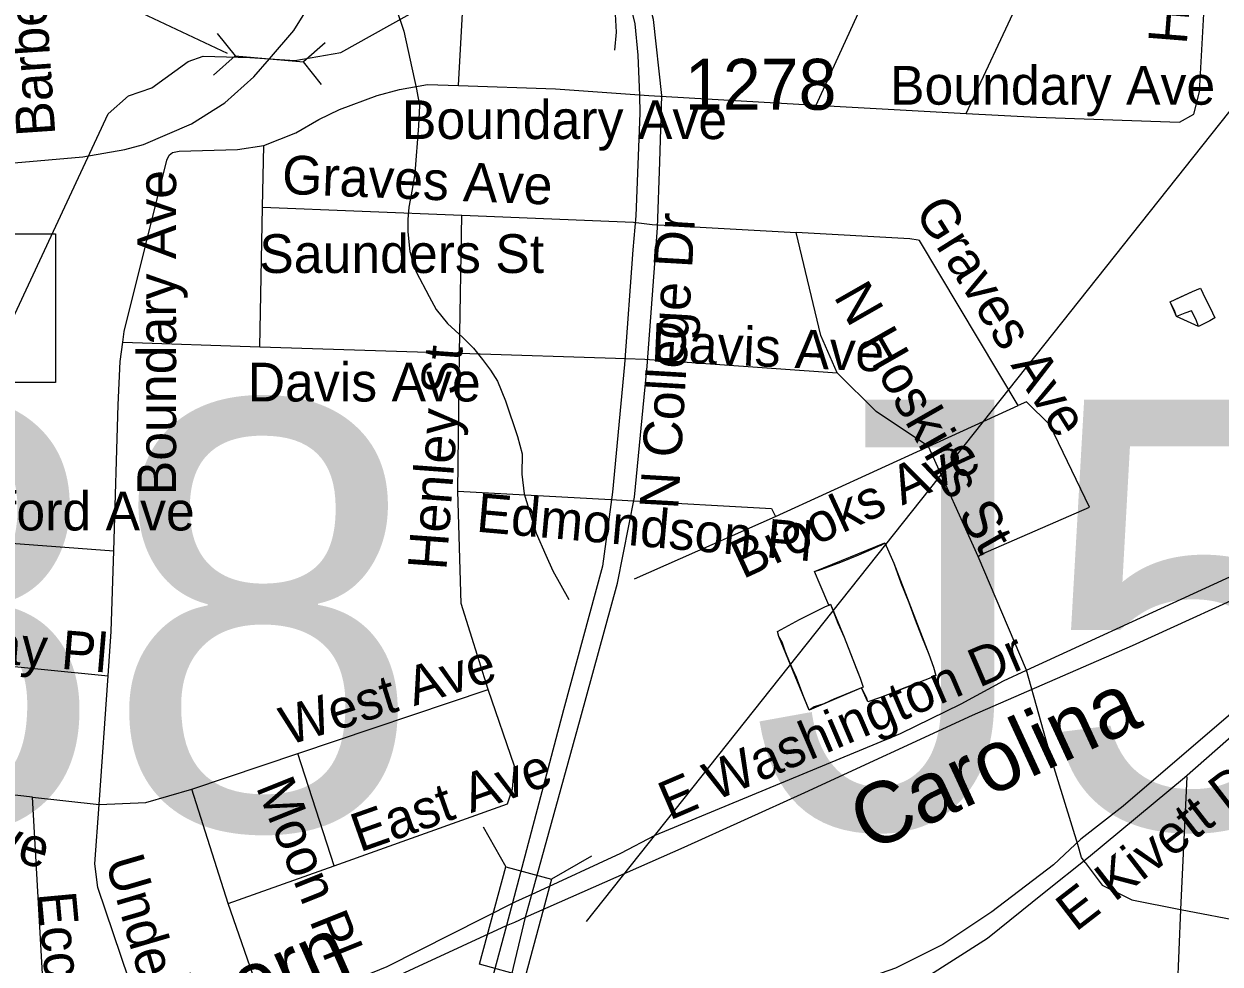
# Model space of a CAD drawing. Extents: x 1662474 to 1856135, y 779280 to 917889.
# Drawn here: x 1705631 to 1708566, y 806961 to 809267 of the extents above; entities that cross this region are included whole.
import ezdxf

# ---------------------------------------------------------------- set-up
doc = ezdxf.new("R2010")
doc.units = 0
for name, color, linetype in [('Exist Hydrographic Misc Water Feature', 7, 'Continuous'), ('Exist Railroad Mainline', 7, 'Continuous'), ('Exist Railroad Mainline Label', 7, 'Continuous'), ('Exist Road Non-System Structure Non-Sys Other Number Label', 7, 'Continuous'), ('Exist Road Non-System Type 51', 7, 'Continuous'), ('Exist Road Non-System Type 51 Label', 7, 'Continuous'), ('Exist Road Secondary Structure Culvert CELL', 7, 'Continuous'), ('Exist Road Secondary Structure Culvert Number Label', 7, 'Continuous'), ('Exist Road Secondary Structure NCDOT Private Pedestrian Number Label', 7, 'Continuous'), ('Exist Road Secondary Structure Standard Bridge CELL', 7, 'Continuous'), ('Exist Road Secondary Structure Standard Bridge Number Label', 7, 'Continuous'), ('Exist Road Secondary Type 51 Divided Attributed', 7, 'Continuous'), ('Exist Road Secondary Type 51 Label', 7, 'Continuous'), ('Exist Road Secondary Type 51 Number Label', 7, 'Continuous')]:
    doc.layers.add(name, color=color, linetype=linetype)

msp = doc.modelspace()

# ---------------------------------------------------------------- linework, layer by layer
at = {"layer": 'Exist Hydrographic Misc Water Feature'}
for points in [[(1704151.1, 807972.1), (1704476.1, 807995), (1704552, 808046), (1704719.1, 808091.9), (1705294, 808129.4), (1705513.1, 808351.5), (1705837.5, 809046.5), (1705887.4, 809090.9), (1705944.8, 809110.4), (1706033.6, 809175.5), (1706070.5, 809188.5), (1706185.3, 809185.2), (1706233, 809182), (1706295.8, 809177.6), (1706408.5, 809197.2), (1706606, 809307.4), (1706883.1, 809547.9), (1707128.1, 809930.3), (1707351.1, 810559.2), (1707430.1, 811017.2), (1707395.8, 811210.5), (1707269.1, 811545.7), (1707208.1, 811630.3), (1707138, 811678)], [(1706543.7, 809307.8), (1706563.1, 809249.6), (1706593.8, 809107.3), (1706601.4, 809067.2), (1706599, 809017.2), (1706589.8, 808901.2), (1706583.5, 808861.3), (1706575.1, 808817.4), (1706572.8, 808787.4), (1706572.4, 808757.4), (1706578.1, 808709.3), (1706593.6, 808659.1), (1706625, 808598.8), (1706642.7, 808566.7), (1706670.4, 808532.4), (1706708.1, 808498), (1706733.8, 808471.7), (1706755.6, 808443.6), (1706775.3, 808417.4), (1706793.1, 808391.2), (1706812.6, 808342.9), (1706841.9, 808254.7), (1706853.4, 808212.5), (1706852.9, 808162.5), (1706858.5, 808114.4), (1706887.6, 808018.1), (1706911.1, 807963.9), (1706928.7, 807925.7), (1706968.1, 807855.3)], [(1708517.7, 808618.9), (1708529.6, 808594.8), (1708541.3, 808570.7), (1708547.3, 808558.6), (1708553.1, 808546.6), (1708541, 808538.7), (1708512.9, 808524.9), (1708507, 808541), (1708495.3, 808563.1), (1708479.3, 808557.3), (1708459.1, 808549.4), (1708455.2, 808561.5), (1708443.5, 808585.6), (1708469.7, 808597.4), (1708497.8, 808611.1), (1708517.7, 808618.9)], [(1708517.7, 808618.9), (1708529.6, 808594.8), (1708547.3, 808558.6), (1708553.1, 808546.6), (1708541, 808538.7), (1708512.9, 808524.9), (1708459.1, 808549.4), (1708443.5, 808585.6), (1708497.8, 808611.1), (1708517.7, 808618.9)], [(1707606.1, 807841.3), (1707584.7, 807891.5), (1707571, 807923.7), (1707589, 807929.5), (1707635.2, 807947), (1707679.4, 807964.7), (1707711.5, 807978.4), (1707733.6, 807988.2), (1707743.6, 807994), (1707765.1, 807943.9), (1707782.7, 807895.7), (1707802.2, 807847.4), (1707817.9, 807805.3), (1707833.5, 807765.2), (1707851.1, 807720.9), (1707862.7, 807688.8), (1707868.7, 807668.8), (1707856.5, 807662.9), (1707826.5, 807651.1), (1707790.2, 807637.5), (1707756.1, 807623.8), (1707729.9, 807614), (1707701.9, 807604.3), (1707697.9, 807614.3), (1707686.3, 807638.4)], [(1707606.1, 807841.3), (1707584.7, 807891.5), (1707571, 807923.7), (1707743.6, 807994), (1707765.1, 807943.9), (1707851.1, 807720.9), (1707862.7, 807688.8), (1707868.7, 807668.8), (1707856.5, 807662.9), (1707826.5, 807651.1), (1707756.1, 807623.8), (1707729.9, 807614), (1707701.9, 807604.3), (1707686.3, 807638.4)], [(1707686.3, 807638.4), (1707672.2, 807632.6), (1707644.1, 807620.9), (1707620, 807611.1), (1707593.9, 807599.3), (1707569.7, 807591.6), (1707557.7, 807583.6), (1707542.1, 807621.8), (1707526.5, 807664), (1707510.7, 807698.2), (1707498.9, 807728.3), (1707491.3, 807750.3), (1707483.4, 807764.4), (1707479.5, 807776.5), (1707533.9, 807806), (1707567.9, 807823.6), (1707596.1, 807837.4), (1707606.1, 807841.3)], [(1707686.3, 807638.4), (1707557.7, 807583.6), (1707483.4, 807764.4), (1707479.5, 807776.5), (1707533.9, 807806), (1707567.9, 807823.6), (1707596.1, 807837.4), (1707606.1, 807841.3)], [(1707606.1, 807841.3), (1707610.2, 807843.3), (1707627.7, 807797.1), (1707643.4, 807762.9), (1707659, 807722.8), (1707672.7, 807686.6), (1707682.5, 807662.5), (1707690.3, 807640.4), (1707686.3, 807638.4)], [(1707606.1, 807841.3), (1707610.2, 807843.3), (1707643.4, 807762.9), (1707659, 807722.8), (1707682.5, 807662.5), (1707690.3, 807640.4), (1707686.3, 807638.4)]]:
    msp.add_lwpolyline(points, dxfattribs=at)
at = {"layer": 'Exist Railroad Mainline'}
msp.add_lwpolyline([(1705241.1, 806352.7), (1705665.4, 806539.1), (1706253.6, 806796.2), (1706814.7, 807055.6), (1706835.4, 807063.4), (1706861.9, 807075.7), (1707250.7, 807247.4), (1707546.6, 807381.2), (1707958.7, 807571.4), (1708350.9, 807742), (1708695.1, 807899.4)], dxfattribs=at)
at = {"layer": 'Exist Road Non-System Type 51'}
for p, q in [((1707574.4, 809067.8), (1707972.5, 809933.6)), ((1707943.1, 809047.2), (1708262.2, 809732.9)), ((1707163.9, 809091.7), (1707574.4, 809067.8)), ((1707574.4, 809067.8), (1707943.1, 809047.2)), ((1706215.9, 808817.9), (1706219.2, 808968.9)), ((1706209.6, 808475.4), (1706215.9, 808817.9)), ((1706215.9, 808817.9), (1706705.4, 808797.9)), ((1706699.4, 808459.4), (1706705.4, 808797.9)), ((1706705.4, 808797.9), (1707126.9, 808781.2)), ((1707126.9, 808781.2), (1707172.5, 808774.9)), ((1707172.5, 808774.9), (1707525.9, 808755.2)), ((1705873.4, 808486.4), (1706209.6, 808475.4)), ((1706209.6, 808475.4), (1706699.4, 808459.4)), ((1706695.1, 808121.1), (1706699.4, 808459.4)), ((1706699.4, 808459.4), (1707107.6, 808446.8)), ((1707107.6, 808446.8), (1707154.6, 808445.2)), ((1707154.6, 808445.2), (1707626.6, 808411.6)), ((1707850.5, 808230.8), (1708070.4, 808330.8)), ((1707474.9, 808058.6), (1707850.5, 808230.8)), ((1707972.2, 807960.7), (1707850.5, 808230.8)), ((1706695.1, 808121.1), (1707071.2, 808100.1)), ((1707071.2, 808100.1), (1707112.9, 808097.9)), ((1707129, 807905.6), (1707474.9, 808058.6)), ((1708090.9, 807681.4), (1707972.2, 807960.7)), ((1705815.6, 807352.4), (1705837.4, 807668)), ((1706302.8, 807477.2), (1706769.9, 807633.9)), ((1706042.4, 807389.9), (1706302.8, 807477.2)), ((1706392, 807201.9), (1706302.8, 807477.2)), ((1708484.1, 807420.2), (1708469.1, 807094.6)), ((1706131.9, 807109.5), (1706042.4, 807389.9)), ((1705652.1, 807370.2), (1705815.6, 807352.4)), ((1706131.9, 807109.5), (1706392, 807201.9)), ((1706837.4, 807113.8), (1706887, 807136.6)), ((1706227.6, 806834.5), (1706131.9, 807109.5)), ((1708469.1, 807094.6), (1708458.6, 806859.9)), ((1708469.1, 807094.6), (1709151, 806961.8))]:
    msp.add_line(p, q, dxfattribs=at)
for points in [[(1707943.1, 809047.2), (1708115, 809038.4), (1708466.5, 809026.2), (1708501.6, 809045.7), (1708515, 809100.6), (1708546.8, 809660.7)], [(1706696.9, 809116.4), (1706709, 809338.6), (1706718.8, 809388.2), (1706735, 809436.2), (1706761.2, 809486.9), (1706795.1, 809533.1), (1706846.6, 809574), (1706908.8, 809611.4)], [(1707080.6, 809202.9), (1707084.4, 809247), (1707082, 809290.9), (1707073.6, 809333.9), (1707059.1, 809375.1), (1707030.2, 809427.4), (1706908.8, 809611.4)], [(1706219.2, 808968.9), (1706298.2, 808999.8), (1706354.6, 809032.6), (1706405.4, 809057.2), (1706497.8, 809091.7), (1706552.1, 809106.1), (1706621.1, 809118.7), (1706696.9, 809116.4)], [(1706696.9, 809116.4), (1706935.2, 809107.7), (1707163.9, 809091.7)], [(1705873.4, 808486.4), (1705876.8, 808512.4), (1705981.2, 808933.4), (1705987, 808945.2), (1705995.4, 808951.8), (1706011.4, 808954.9), (1706155, 808958.9), (1706219.2, 808968.9)], [(1707626.6, 808411.6), (1707586.4, 808502.9), (1707525.9, 808755.2)], [(1708070.4, 808330.8), (1707828.6, 808736.2), (1707825.2, 808736.5), (1707804.9, 808739.7), (1707525.9, 808755.2)], [(1708090.9, 807681.4), (1708910, 808058.1), (1708967.2, 808085.9), (1709036.9, 808137.6), (1709339.1, 808522.9), (1709376.4, 808604.8)], [(1705851, 807974.6), (1705862.1, 808332.9), (1705866.8, 808439.2), (1705873.4, 808486.4)], [(1707850.5, 808230.8), (1707722.1, 808316.1), (1707626.6, 808411.6)], [(1707972.2, 807960.7), (1707979.1, 807965.9), (1708245.2, 808081.4), (1708147.9, 808283.5), (1708090.6, 808339.9), (1708070.4, 808330.8)], [(1706769.9, 807633.9), (1706703.5, 807845.2), (1706695.1, 808121.1)], [(1707112.9, 808097.9), (1707464.9, 808078.2), (1707474.9, 808058.6)], [(1705526.9, 808019.5), (1705566, 807995.9), (1705851, 807974.6)], [(1705837.4, 807668), (1705845, 807776.4), (1705851, 807974.6)], [(1705652.1, 807370.2), (1705443.6, 807393.5), (1705364.4, 807405.1), (1705310.6, 807423.2), (1705269.9, 807448.6), (1705247.1, 807467), (1705169.4, 807570.9), (1705161.6, 807590.4), (1705160, 807610.6), (1705162.4, 807624.5), (1705171.5, 807642.9), (1705191.5, 807662), (1705245, 807689), (1705330.9, 807706.9), (1705401.4, 807706.9), (1705508.2, 807700.9), (1705837.4, 807668)], [(1706887, 807136.6), (1707095.6, 807232.6), (1707179.4, 807277), (1707782, 807526.4), (1707930.2, 807599.2), (1708034.1, 807655.2), (1708090.9, 807681.4)], [(1708216.4, 807253.6), (1708151.5, 807465.7), (1708090.9, 807681.4)], [(1706392, 807201.9), (1706817.1, 807353.4), (1706829.5, 807390.9), (1706834.2, 807445.8), (1706769.9, 807633.9)], [(1705815.6, 807352.4), (1705930, 807356.8), (1706042.4, 807389.9)], [(1705713, 806585.1), (1705690.6, 806690.7), (1705652.1, 807370.2)], [(1705963.6, 806701.2), (1705811.9, 807148.1), (1705805.1, 807206.9), (1705815.6, 807352.4)], [(1708235, 807209.8), (1708226.1, 807221.9), (1708216.4, 807253.6)], [(1708235, 807209.8), (1708276.4, 807153.9), (1708349.6, 807117.9), (1708469.1, 807094.6)], [(1706227.6, 806834.5), (1706521.9, 806954.9), (1706837.4, 807113.8)]]:
    msp.add_lwpolyline(points, dxfattribs=at)
at = {"layer": 'Exist Road Secondary Structure Culvert CELL'}
for p, q in [((1706104.9, 809244.1), (1706148.9, 809188.7)), ((1706369.9, 809221.2), (1706316.9, 809174.2)), ((1706096, 809141.7), (1706148.9, 809188.7)), ((1706148.9, 809188.7), (1706316.9, 809174.2)), ((1706361, 809118.8), (1706316.9, 809174.2))]:
    msp.add_line(p, q, dxfattribs=at)
at = {"layer": 'Exist Road Secondary Structure Culvert Number Label'}
msp.add_line((1706130.2, 809194.9), (1703898.3, 810248.4), dxfattribs=at)
at = {"layer": 'Exist Road Secondary Structure NCDOT Private Pedestrian Number Label'}
msp.add_lwpolyline([(1704308.7, 808752.5), (1705708.3, 808752.5), (1705708.3, 808387.3), (1704308.7, 808387.3)], close=True, dxfattribs=at)
at = {"layer": 'Exist Road Secondary Structure Standard Bridge CELL'}
for p, q in [((1706757.3, 807297.4), (1706813.6, 807199.2)), ((1707023.6, 807225.2), (1706925.4, 807168.9))]:
    msp.add_line(p, q, dxfattribs=at)
msp.add_lwpolyline([(1706925.4, 807168.9), (1706860.5, 806929.7), (1706748.7, 806960), (1706813.6, 807199.2)], close=True, dxfattribs=at)
at = {"layer": 'Exist Road Secondary Structure Standard Bridge Number Label'}
msp.add_line((1707011.4, 807064.9), (1708750.4, 809255.6), dxfattribs=at)
at = {"layer": 'Exist Road Secondary Type 51 Divided Attributed'}
for points in [[(1706861.9, 807075.7), (1706877.9, 807134.6), (1706996.4, 807563.9), (1707087.5, 807895.1), (1707128.9, 808106.3), (1707160.4, 808427.3), (1707185.4, 808766.9), (1707190.8, 808929.2), (1707195.8, 809092), (1707175.6, 809278.3), (1707145.8, 809392.1), (1707116.6, 809479.6), (1707093.7, 809531.7), (1707054.1, 809600.4), (1707012.4, 809665), (1706906, 809794.2), (1706658.5, 810097.7)], [(1705503.2, 808917.7), (1705775, 808941), (1705878, 808959.3), (1705924.3, 808971.5), (1706041.6, 809022.2), (1706123.6, 809073.9), (1706195.1, 809137.7), (1706233, 809182), (1706293.2, 809251.1), (1706351.2, 809344.9), (1706378, 809400.1), (1706393.3, 809447), (1706439, 809616.6), (1706468, 809752.2), (1706495.5, 809852.8), (1706540.1, 809961.8), (1706560, 809995.4), (1706578.2, 810016.3), (1706593.3, 810039), (1706627.2, 810067.8)], [(1706627.2, 810067.8), (1706906, 809713), (1706987, 809597.3), (1707066.6, 809469.2), (1707106.2, 809365), (1707129.5, 809267.2), (1707137.4, 809190.7), (1707141.6, 809092), (1707142.4, 809048.3), (1707131.9, 808796.2), (1707124.9, 808712.8), (1707104.1, 808431.4), (1707075.1, 808118.7), (1707050.2, 807936.5), (1706954.9, 807584.6), (1706814.7, 807055.6)], [(1711001.8, 808103.2), (1710682.9, 808140), (1710050.4, 808124.5), (1709634.2, 808093), (1709440.1, 808071.5), (1709325.9, 808050.1), (1709132, 807979.1), (1709051.9, 807939), (1708953.2, 807874.4), (1708586.6, 807569.5), (1708327.7, 807347.7), (1708223.9, 807266.7), (1708157.1, 807204.3), (1708005.5, 807088.5), (1707885.2, 807008.3), (1707769.3, 806950.4), (1707640.1, 806905.8), (1707515.3, 806874.7), (1707230, 806821.2), (1706786.5, 806760.3)], [(1706776.7, 806716.3), (1707221.1, 806776.7), (1707457.3, 806812.3), (1707524.2, 806821.2), (1707653.4, 806852.4), (1707787.1, 806896.9), (1707837.2, 806923.6), (1707995.5, 807024.3), (1708134, 807136.4), (1708243.2, 807223.3), (1708478.7, 807418.6), (1708728.3, 807637.2), (1708947.1, 807822), (1709033.4, 807883.6), (1709122.7, 807932.9), (1709239.9, 807983.8), (1709349.2, 808016.1), (1709498, 808041.1), (1709569.5, 808049.9), (1709978.1, 808080.7), (1710147.6, 808086.9), (1710670.8, 808096.4), (1710803.1, 808097.9), (1711001.8, 808103.2)], [(1706814.7, 807055.6), (1706732.7, 806751.8)], [(1706786.5, 806760.3), (1706861.9, 807075.7)]]:
    msp.add_lwpolyline(points, dxfattribs=at)

# ---------------------------------------------------------------- texts
at = {"layer": 'Exist Railroad Mainline Label'}
for s, rotation, p in [('Carolina', 24.7752, (1707703, 807234)), ('Southern', 23.7163, (1705696.5, 806617.1))]:
    msp.add_text(s, height=150, rotation=rotation, dxfattribs=at).set_placement(p)
at = {"layer": 'Exist Road Non-System Structure Non-Sys Other Number Label'}
for s, p in [('J388', (1703564.6, 807291.4)), ('J572', (1707413.8, 807295.2))]:
    msp.add_text(s, height=1049.86, dxfattribs=at).set_placement(p)
at = {"layer": 'Exist Road Non-System Type 51 Label'}
for s, rotation, p in [('Henry Pl', 85.4537, (1708483.9, 809215.4)), ('Barbee Ave', 93.8672, (1705708, 808995.1)), ('Graves Ave', 357.6782, (1706262.8, 808850.6)), ('Boundary Ave', 90, (1706004.2, 808110.9)), ('Graves Ave', 302.1362, (1707814.3, 808806.9)), ('N Hoskins St', 299.7307, (1707616.2, 808598.9)), ('Davis Ave', 357.473, (1707168.5, 808439.1)), ('Henley St', 85.7971, (1706667.2, 807925.4)), ('Brooks Ave', 24.8075, (1707394.8, 807904.4)), ('Edmondson Pl', 354.9335, (1706738.8, 808021.8)), ('Day Pl', 355.2185, (1705459.4, 807707.1)), ('E Washington Dr', 23.2211, (1707215, 807312.3)), ('West Ave', 17.3634, (1706278, 807496.3)), ('East Ave', 19.4504, (1706454.8, 807234.3)), ('West Ave', 343.3779, (1705156.9, 807348.1)), ('Moon Pl', 291.79, (1706199.3, 807395.4)), ('Underhill St', 286.3305, (1705829.9, 807212.7)), ('Eccles Pl', 275.282, (1705663.3, 807134.6))]:
    msp.add_text(s, height=95, rotation=rotation, dxfattribs=at).set_placement(p)
for s, p in [('Boundary Ave', (1707755.9, 809069.2)), ('Boundary Ave', (1706558.2, 808984.8)), ('Saunders St', (1706208.2, 808656.3)), ('Davis Ave', (1706179.8, 808341)), ('Crawford Ave', (1705280.4, 808024.5))]:
    msp.add_text(s, height=95, dxfattribs=at).set_placement(p)
at = {"layer": 'Exist Road Secondary Type 51 Label'}
for s, rotation, p in [('N College Dr', 86.6841, (1707236, 808074.7)), ('E Kivett Dr', 37.694, (1708211.4, 807037.9))]:
    msp.add_text(s, height=95, rotation=rotation, dxfattribs=at).set_placement(p)
at = {"layer": 'Exist Road Secondary Type 51 Number Label'}
msp.add_text('1278', height=125, dxfattribs=at).set_placement((1707252.7, 809056.7))

doc.saveas('drawing.dxf')
